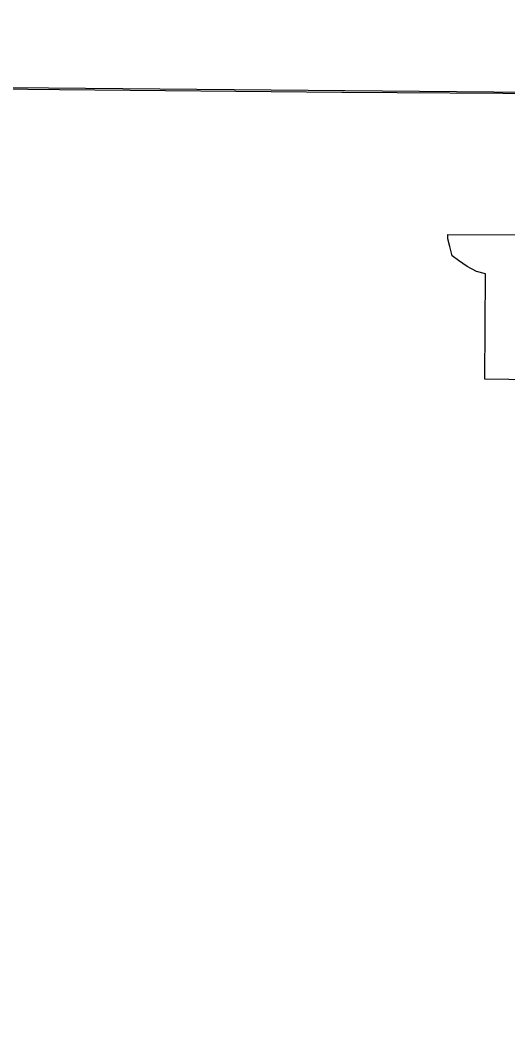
# Model space of a CAD drawing. Extents: x 0 to 34, y 0 to 22.
# Drawn here: x 5.4207 to 5.5664, y 20.1381 to 20.4436 of the extents above; entities that cross this region are included whole.
import ezdxf

# ---------------------------------------------------------------- set-up
doc = ezdxf.new("R2010")
doc.units = 0
for name, color, linetype in [('GM_X_Corporation', 7, 'Continuous'), ('GM_X_County', 7, 'Continuous'), ('SC_Scratch1', 7, 'Continuous')]:
    doc.layers.add(name, color=color, linetype=linetype)

msp = doc.modelspace()

# ---------------------------------------------------------------- linework, layer by layer
at = {"layer": 'GM_X_Corporation'}
msp.add_lwpolyline([(5.581088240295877, 20.33598076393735), (5.559609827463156, 20.33624866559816), (5.559833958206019, 20.367754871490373), (5.557071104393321, 20.368471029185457), (5.554320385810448, 20.37002516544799), (5.5517020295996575, 20.371802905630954), (5.549786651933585, 20.37315136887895), (5.549117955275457, 20.375997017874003), (5.548570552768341, 20.378292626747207), (5.548556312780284, 20.37954985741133), (5.569769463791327, 20.37948499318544)], dxfattribs=at)
at = {"layer": 'GM_X_County'}
msp.add_lwpolyline([(5.346909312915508, 20.42386938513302), (5.432345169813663, 20.422941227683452), (5.516799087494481, 20.422131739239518), (5.517605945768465, 20.42212223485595), (5.580716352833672, 20.421710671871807)], dxfattribs=at)
at = {"layer": 'SC_Scratch1'}
msp.add_lwpolyline([(3.2142434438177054, 20.88418071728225), (4.228919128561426, 20.864527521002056), (4.223719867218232, 20.609960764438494), (4.744145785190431, 20.60060905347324), (4.744271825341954, 20.603572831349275), (5.263950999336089, 20.59517564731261), (5.262426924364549, 20.42496787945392), (5.773237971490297, 20.420393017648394), (5.772303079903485, 20.334927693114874), (6.723366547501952, 20.3291371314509), (6.788018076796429, 20.32885875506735), (6.7791452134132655, 19.70641722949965), (6.779067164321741, 19.66614731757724), (7.904790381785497, 19.562688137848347), (8.385858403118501, 19.514992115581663), (8.383646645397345, 19.484096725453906), (8.335015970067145, 18.995121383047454), (8.310663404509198, 18.751026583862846), (8.25942243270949, 18.216672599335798), (8.225921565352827, 17.874942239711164)], dxfattribs=at)

doc.saveas('drawing.dxf')
